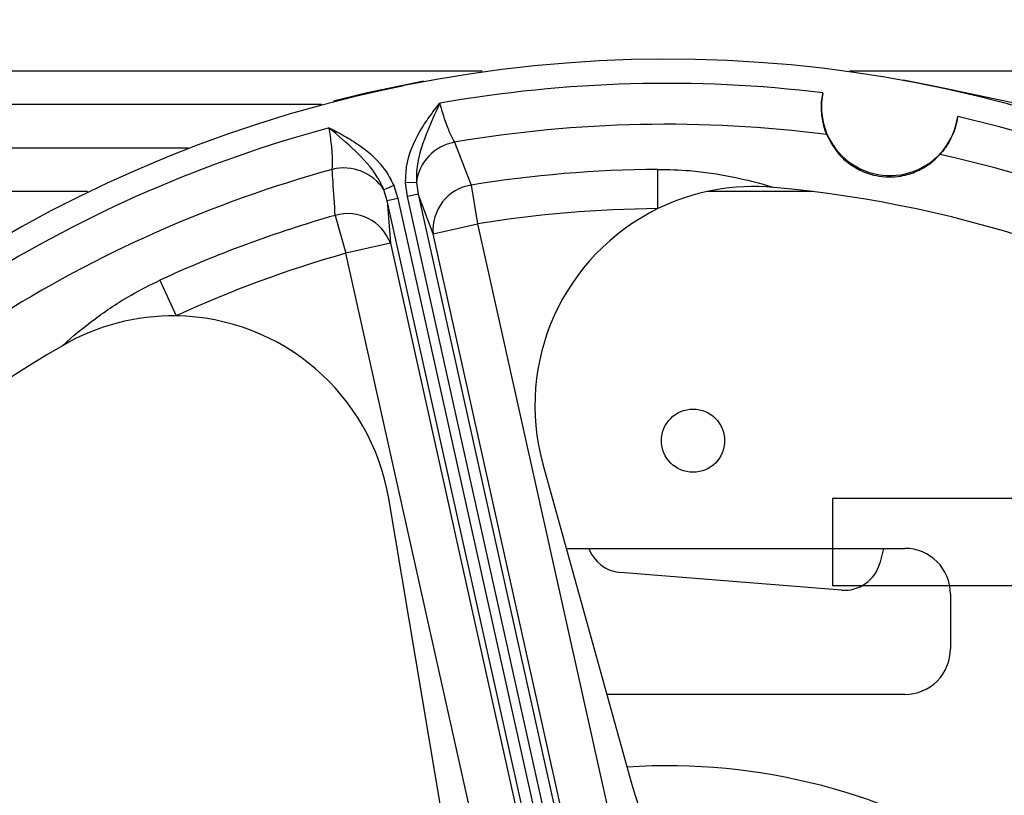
# Model space of a CAD drawing. Header units: inches. Extents: x 170 to 284, y 215 to 248.
# Tile 836 of 1056: x 236.0746 to 236.1656, y 225.4298 to 225.5015. Entities that reach past the tile are written whole.
import ezdxf

# ---------------------------------------------------------------- set-up
doc = ezdxf.new("R2010")
doc.units = ezdxf.units.IN
doc.header["$LTSCALE"] = 0.25
doc.header["$MEASUREMENT"] = 0
doc.layers.add('ANNOTATIONS', color=1, linetype='Continuous')
doc.layers.add('RH FRONT OF HOOD', color=7, linetype='Continuous')
doc.styles.add('ARIAL', font='arial.ttf', dxfattribs={"height": 0.09375})
doc.dimstyles.new('STANDARD$0', dxfattribs={"dimtxt": 0.09375, "dimasz": 0.09375, "dimexe": 0.03125, "dimexo": 0.046875, "dimgap": 0.09, "dimtad": 0, "dimtih": 1, "dimtoh": 1, "dimdec": 4, "dimzin": 0, "dimdsep": 46, "dimtxsty": 'ARIAL', "dimcen": 0.09, "dimadec": 0, "dimazin": 0, "dimtfac": 1, "dimtdec": 4, "dimtofl": 0, "dimtmove": 0, "dimatfit": 1, "dimfxl": 1, "dimtolj": 1, "dimtzin": 0, "dimarcsym": 0})

# ---------------------------------------------------------------- blocks, each defined once
blk = doc.blocks.new('*D83')
at = {"layer": 'ANNOTATIONS', "color": 0, "lineweight": -2, "transparency": 16777216}
for p, q in [((235.2910738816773, 225.6576941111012), (235.2910738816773, 226.3915711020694)), ((236.5255283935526, 225.4495179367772), (236.5255283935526, 226.3915711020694)), ((235.3848238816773, 226.3603211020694), (235.5980270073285, 226.3603211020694)), ((236.4317783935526, 226.3603211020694), (236.2185752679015, 226.3603211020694))]:
    blk.add_line(p, q, dxfattribs=at)
at = {"layer": 'ANNOTATIONS', "color": 0, "transparency": 16777216}
for points in [[(235.3848238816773, 226.3759461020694), (235.3848238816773, 226.3446961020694), (235.2910738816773, 226.3603211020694)], [(236.4317783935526, 226.3759461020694), (236.4317783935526, 226.3446961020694), (236.5255283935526, 226.3603211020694)]]:
    blk.add_solid(points, dxfattribs=at)
at = {"layer": 'defpoints', "color": 0, "transparency": 16777216}
for p in [(236.5255283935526, 226.3603211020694), (235.2910738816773, 225.6108191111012), (236.5255283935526, 225.4026429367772)]:
    blk.add_point(p, dxfattribs=at)
at = {"layer": 'ANNOTATIONS', "color": 0, "transparency": 16777216, "insert": (235.908301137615, 226.3603211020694), "char_height": 0.09375, "attachment_point": 5, "style": 'ARIAL'}
blk.add_mtext('\\A1;DIM "A"', dxfattribs=at)
blk = doc.blocks.new('*D84')
at = {"layer": 'ANNOTATIONS', "color": 0, "lineweight": -2, "transparency": 16777216}
for p, q in [((235.2910738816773, 225.6576941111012), (235.2910738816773, 226.0615542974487)), ((236.1899014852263, 225.2816237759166), (236.1899014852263, 226.0615542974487)), ((235.1973238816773, 226.0303042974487), (235.1035738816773, 226.0303042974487)), ((236.2836514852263, 226.0303042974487), (236.3774014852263, 226.0303042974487))]:
    blk.add_line(p, q, dxfattribs=at)
at = {"layer": 'ANNOTATIONS', "color": 0, "transparency": 16777216}
for points in [[(235.1973238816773, 226.0459292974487), (235.1973238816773, 226.0146792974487), (235.2910738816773, 226.0303042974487)], [(236.2836514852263, 226.0459292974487), (236.2836514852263, 226.0146792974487), (236.1899014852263, 226.0303042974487)]]:
    blk.add_solid(points, dxfattribs=at)
at = {"layer": 'defpoints', "color": 0, "transparency": 16777216}
for p in [(236.1899014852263, 226.0303042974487), (235.2910738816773, 225.6108191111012), (236.1899014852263, 225.2347487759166)]:
    blk.add_point(p, dxfattribs=at)
at = {"layer": 'ANNOTATIONS', "color": 0, "transparency": 16777216, "insert": (234.6019627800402, 226.0303042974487), "char_height": 0.09375, "attachment_point": 5, "style": 'ARIAL'}
blk.add_mtext('\\A1;PROJECTION', dxfattribs=at)

msp = doc.modelspace()

# ---------------------------------------------------------------- linework, layer by layer
at = {"layer": 'RH FRONT OF HOOD'}
for p, q in [((236.1173871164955, 225.496723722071), (235.9928568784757, 225.496723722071)), ((236.2226485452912, 225.496723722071), (236.1513397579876, 225.496723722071)), ((236.1562856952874, 225.4959266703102), (236.1596883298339, 225.4952565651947)), ((236.1055294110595, 225.494393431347), (236.1078340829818, 225.4949065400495)), ((236.1078340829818, 225.4949065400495), (236.1101387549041, 225.4954196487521)), ((236.1101437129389, 225.4953973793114), (236.1101387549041, 225.4954196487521)), ((236.1596883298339, 225.4952565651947), (236.4069510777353, 225.4429082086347)), ((236.1055343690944, 225.4943711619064), (236.1055294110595, 225.494393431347)), ((235.9928568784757, 225.493694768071), (236.102542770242, 225.493694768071)), ((235.9928568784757, 225.489660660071), (236.0902182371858, 225.489660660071)), ((236.114818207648, 225.4901720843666), (236.1163612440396, 225.4862082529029)), ((236.1336176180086, 225.4840344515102), (236.1335918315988, 225.4876652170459)), ((236.1092041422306, 225.4861669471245), (236.1082903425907, 225.4857777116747)), ((236.1092041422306, 225.4861669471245), (236.1095905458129, 225.4849614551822)), ((236.1112938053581, 225.4864463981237), (236.1103011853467, 225.4864111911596)), ((236.1104627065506, 225.4851556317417), (236.1103011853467, 225.4864111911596)), ((236.1112938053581, 225.4864463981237), (236.1114466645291, 225.4853746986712)), ((236.1163612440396, 225.4862082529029), (236.1169454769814, 225.4826247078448)), ((236.0809269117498, 225.485613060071), (235.9928568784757, 225.485613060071)), ((236.1086065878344, 225.4847423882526), (236.1082903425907, 225.4857777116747)), ((236.1095905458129, 225.4849614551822), (236.1086065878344, 225.4847423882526)), ((236.1095905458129, 225.4849614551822), (236.1276493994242, 225.4038485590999)), ((236.1114466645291, 225.4853746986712), (236.1104627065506, 225.4851556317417)), ((236.1285215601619, 225.4040427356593), (236.1104627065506, 225.4851556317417)), ((236.1114466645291, 225.4853746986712), (236.1295055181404, 225.4042618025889)), ((236.112845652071, 225.4817119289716), (236.1114466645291, 225.4853746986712)), ((236.1479350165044, 225.485613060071), (236.1381579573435, 225.485613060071)), ((236.1266654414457, 225.4036294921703), (236.1086065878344, 225.4847423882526)), ((236.1086065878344, 225.4847423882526), (236.1088936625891, 225.4808320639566)), ((236.1038025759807, 225.4834122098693), (236.1047938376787, 225.4799192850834)), ((236.112845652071, 225.4817119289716), (236.1169454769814, 225.4826247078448)), ((236.1169454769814, 225.4826247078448), (236.1341361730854, 225.4054112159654)), ((236.130036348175, 225.4044984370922), (236.112845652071, 225.4817119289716)), ((236.1088936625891, 225.4808320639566), (236.1047938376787, 225.4799192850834)), ((236.1088936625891, 225.4808320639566), (236.1260843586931, 225.4036185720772)), ((236.1219845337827, 225.402705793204), (236.1047938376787, 225.4799192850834)), ((236.087581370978, 225.477421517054), (236.0890983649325, 225.4741227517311)), ((236.1229878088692, 225.4604249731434), (236.1311519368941, 225.4310453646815)), ((236.1138116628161, 225.4271847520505), (236.1087404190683, 225.4572529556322)), ((236.1497276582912, 225.457266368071), (236.1497276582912, 225.449171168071)), ((236.1699656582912, 225.457266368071), (236.1497276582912, 225.457266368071)), ((236.1251496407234, 225.452645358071), (236.1564196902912, 225.452645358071)), ((236.1544558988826, 225.452645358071), (236.1541036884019, 225.4512938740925)), ((236.1505687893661, 225.4487823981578), (236.1301265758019, 225.4504296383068)), ((236.1672672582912, 225.449171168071), (236.1497276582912, 225.449171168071)), ((236.1606359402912, 225.448429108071), (236.1606359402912, 225.443369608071)), ((236.1564196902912, 225.439153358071), (236.1288988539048, 225.439153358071))]:
    msp.add_line(p, q, dxfattribs=at)
at = {"layer": 'RH FRONT OF HOOD', "flags": 128}
msp.add_lwpolyline([(236.1036435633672, 225.4939859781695), (236.1066347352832, 225.4947223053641), (236.1119635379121, 225.4958386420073)], dxfattribs=at)
at = {"layer": 'RH FRONT OF HOOD'}
msp.add_circle((236.1368562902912, 225.462595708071), 0.002917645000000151, dxfattribs=at)
for centre, radius, start, end in [((236.1343874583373, 225.375639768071), 0.1221869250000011, 13.65876806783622, 101.4443005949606), ((236.1343874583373, 225.375639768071), 0.1199682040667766, 83.07142282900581, 100.0493665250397), ((236.1343874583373, 225.375639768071), 0.1221869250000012, 103.6587680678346, 191.4443005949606), ((236.1550451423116, 225.4934146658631), 0.006324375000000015, 167.97867111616, 352.1243975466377), ((236.1343874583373, 225.375639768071), 0.1199682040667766, 38.07142282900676, 77.03164583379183), ((236.1343874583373, 225.375639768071), 0.1199682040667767, 105.0537021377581, 122.0316458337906), ((236.1343874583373, 225.375639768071), 0.1161921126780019, 82.67150883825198, 99.69605479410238), ((236.1156192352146, 225.4858844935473), 0.004361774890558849, 100.582269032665, 172.5983153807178), ((236.1343874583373, 225.375639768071), 0.116192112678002, 37.67150883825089, 77.43155982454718), ((236.1343874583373, 225.375639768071), 0.1161921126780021, 105.4070138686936, 122.4315598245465), ((236.1046118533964, 225.4834338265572), 0.004361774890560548, 32.50475328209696, 104.5207996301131), ((236.1343874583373, 225.375639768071), 0.1120282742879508, 90.40691903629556, 99.25958750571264), ((236.1170253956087, 225.4820664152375), 0.004194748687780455, 99.10993535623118, 184.8476848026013), ((236.1424869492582, 225.465843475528), 0.02023800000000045, 84.86910807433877, 115.9923648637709), ((236.1343874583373, 225.375639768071), 0.1108046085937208, 30.23396058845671, 84.86910807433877), ((236.1343874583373, 225.375639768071), 0.1083974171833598, 90.40691903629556, 99.25958750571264), ((236.1424869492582, 225.465843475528), 0.0202380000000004, 115.9923648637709, 195.52976984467), ((236.1343874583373, 225.375639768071), 0.1120282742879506, 105.8434811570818, 114.6961496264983), ((236.1049583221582, 225.4793798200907), 0.004194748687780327, 20.25538386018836, 105.9931333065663), ((236.1343874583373, 225.375639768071), 0.1083974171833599, 105.8434811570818, 114.6961496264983), ((236.0887842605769, 225.4538871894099), 0.02023800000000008, 89.11070379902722, 120.2339605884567), ((236.0887842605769, 225.4538871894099), 0.02023800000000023, 9.573298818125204, 89.11070379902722), ((236.1343874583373, 225.375639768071), 0.1108046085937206, 120.2339605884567, 174.8691080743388), ((236.1303974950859, 225.4537917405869), 0.003372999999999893, 199.8689721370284, 265.3930417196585), ((236.1564196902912, 225.448429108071), 0.00421625, 1.628443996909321e-12, 90), ((236.15083970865, 225.4521445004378), 0.003373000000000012, 265.3930417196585, 345.3930417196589), ((236.1564196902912, 225.443369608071), 0.00421625, 270, 1.628443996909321e-12), ((236.1343874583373, 225.375639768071), 0.05691937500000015, 21.45255003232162, 93.65051863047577), ((236.1778686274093, 225.4440271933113), 0.04848687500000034, 195.5297698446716, 239.5281959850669)]:
    msp.add_arc(centre, radius, start, end, dxfattribs=at)
for points, knots in [([(236.1492086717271, 225.4908827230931), (236.149113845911, 225.491136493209), (236.1489028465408, 225.4917011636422), (236.1486778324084, 225.4929564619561), (236.1487272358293, 225.4940671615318), (236.14884134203, 225.49464079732), (236.1488594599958, 225.4947318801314)], [0, 0, 0, 0, 0.2792249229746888, 0.6213105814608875, 0.9398710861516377, 0.9999999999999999, 0.9999999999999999, 0.9999999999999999, 0.9999999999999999]), ([(236.1103011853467, 225.4864111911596), (236.1103151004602, 225.4869046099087), (236.1103619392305, 225.488565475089), (236.1112445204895, 225.4906456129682), (236.1124610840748, 225.4925005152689), (236.1131148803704, 225.4933433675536), (236.1134499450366, 225.493763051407), (236.1134534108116, 225.493767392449)], [0, 0, 0, 0, 0.1808274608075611, 0.608671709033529, 0.8026294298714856, 0.9979584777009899, 1, 1, 1, 1]), ([(236.1134534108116, 225.493767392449), (236.1134512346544, 225.4937627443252), (236.1129980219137, 225.4927947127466), (236.1121236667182, 225.4908436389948), (236.1113002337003, 225.4883839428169), (236.1112952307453, 225.4868760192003), (236.1112938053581, 225.4864463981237)], [0, 0, 0, 0, 0.001987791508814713, 0.4139831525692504, 0.8330385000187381, 0.9999999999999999, 0.9999999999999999, 0.9999999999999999, 0.9999999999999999]), ([(236.1134534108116, 225.493767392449), (236.1134612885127, 225.4937380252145), (236.1135977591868, 225.4932292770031), (236.1138972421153, 225.4922476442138), (236.1143736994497, 225.4909876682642), (236.1146698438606, 225.490444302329), (236.114818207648, 225.4901720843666)], [0, 0, 0, 0, 0.01987989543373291, 0.3443927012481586, 0.6715508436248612, 1, 1, 1, 1]), ([(236.1613098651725, 225.4925480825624), (236.1612511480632, 225.4922294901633), (236.1611178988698, 225.4915064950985), (236.1606918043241, 225.4904775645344), (236.1601517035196, 225.4896079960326), (236.159823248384, 225.4892246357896), (236.1596715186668, 225.4890475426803)], [0, 0, 0, 0, 0.2085581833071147, 0.4732898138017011, 0.7566864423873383, 1, 1, 1, 1]), ([(236.1035182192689, 225.4876562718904), (236.1035367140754, 225.4879656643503), (236.103573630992, 225.4885832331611), (236.1034740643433, 225.489954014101), (236.1033119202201, 225.4909701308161), (236.1032288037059, 225.4914910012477)], [0, 0, 0, 0, 0.3285501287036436, 0.6558088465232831, 1, 1, 1, 1]), ([(236.1082903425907, 225.4857777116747), (236.1081067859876, 225.4861661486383), (236.1074625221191, 225.4875295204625), (236.1056733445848, 225.4894075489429), (236.1040538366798, 225.4908033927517), (236.1032327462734, 225.4914877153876), (236.1032288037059, 225.4914910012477)], [0, 0, 0, 0, 0.16696149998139, 0.5860168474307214, 0.9980122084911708, 1, 1, 1, 1]), ([(236.1032288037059, 225.4914910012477), (236.1032337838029, 225.4914885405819), (236.1037152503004, 225.4912506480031), (236.104664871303, 225.4907647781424), (236.1065534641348, 225.4896012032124), (236.1082351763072, 225.4880919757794), (236.1089822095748, 225.4866078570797), (236.1092041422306, 225.4861669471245)], [0, 0, 0, 0, 0.002041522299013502, 0.1973705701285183, 0.3913282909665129, 0.8191725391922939, 1, 1, 1, 1]), ([(236.1492086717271, 225.4908827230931), (236.1495634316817, 225.4901839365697), (236.1500626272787, 225.489200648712), (236.1514492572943, 225.4880229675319), (236.1525785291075, 225.4874066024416), (236.1537911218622, 225.4870523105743), (236.1549465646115, 225.4869287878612), (236.1562842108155, 225.4870401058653), (236.1579829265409, 225.4875936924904), (236.1590386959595, 225.4883682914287), (236.1595867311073, 225.4889565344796), (236.1596715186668, 225.4890475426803)], [0, 0, 0, 0, 0.2359321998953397, 0.3319887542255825, 0.428903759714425, 0.4920882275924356, 0.5554148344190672, 0.6317140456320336, 0.7480440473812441, 0.9610194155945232, 1, 1, 1, 1]), ([(236.1038025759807, 225.4834122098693), (236.1037334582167, 225.4844449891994), (236.1036387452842, 225.4858602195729), (236.103543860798, 225.4872741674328), (236.1035182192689, 225.4876562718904)], [0, 0, 0, 0, 0.7297605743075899, 1, 1, 1, 1]), ([(236.1335918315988, 225.4876652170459), (236.1345858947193, 225.4876431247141), (236.1369140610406, 225.4875913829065), (236.1405223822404, 225.4870310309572), (236.1430421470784, 225.4863851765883), (236.1442859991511, 225.4860037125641), (236.1442968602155, 225.4860003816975)], [0, 0, 0, 0, 0.2681049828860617, 0.6279208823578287, 0.9967510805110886, 1, 1, 1, 1]), ([(236.0785937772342, 225.4713723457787), (236.0786021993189, 225.4713799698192), (236.0795450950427, 225.4722335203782), (236.0815500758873, 225.4738885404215), (236.0845766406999, 225.4759313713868), (236.0866905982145, 225.4769797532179), (236.087581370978, 225.477421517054)], [0, 0, 0, 0, 0.003248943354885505, 0.3637359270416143, 0.7318930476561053, 1, 1, 1, 1])]:
    msp.add_open_spline(points, degree=3, knots=knots, dxfattribs=at)

# ---------------------------------------------------------------- dimensions: what is measured, and where the dimension line sits
at = {"layer": 'ANNOTATIONS'}
dim = msp.add_linear_dim(base=(236.5255283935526, 226.3603211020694), p1=(235.2910738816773, 225.6108191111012), p2=(236.5255283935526, 225.4026429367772), text='DIM "A"', dimstyle='STANDARD$0', dxfattribs=at)
dim.commit()
dim.dimension.update_dxf_attribs({"geometry": '*D83', "text_midpoint": (235.908301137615, 226.3603211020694)})
dim = msp.add_linear_dim(base=(236.1899014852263, 226.0303042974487), p1=(235.2910738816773, 225.6108191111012), p2=(236.1899014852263, 225.2347487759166), text='PROJECTION', dimstyle='STANDARD$0', dxfattribs=at)
dim.commit()
dim.dimension.update_dxf_attribs({"geometry": '*D84', "text_midpoint": (234.6019627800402, 226.0303042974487), "dimtype": 160})

doc.saveas('drawing.dxf')
